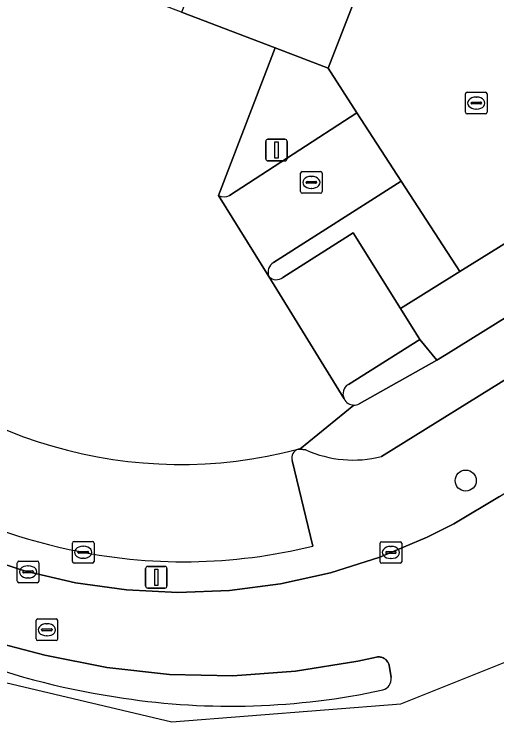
# Model space of a CAD drawing. Extents: x 159888 to 160761, y 384031 to 384750.
# Drawn here: x 160673.6 to 160695.96, y 384091.22 to 384124.01 of the extents above; entities that cross this region are included whole.
import ezdxf

# ---------------------------------------------------------------- set-up
doc = ezdxf.new("R2010")
doc.units = 0
for name, color, linetype in [('IMGEO_Berm_open', 7, 'Continuous'), ('IMGEO_Boom', 7, 'Continuous'), ('IMGEO_Brandkraan', 7, 'Continuous'), ('IMGEO_Fietspad_open', 7, 'Continuous'), ('IMGEO_Kolk', 7, 'Continuous'), ('IMGEO_Lichtmast', 7, 'Continuous'), ('IMGEO_Pand', 7, 'Continuous'), ('IMGEO_Parkeervlak_open', 7, 'Continuous'), ('IMGEO_Rijbaan_lokaal_gesloten', 7, 'Continuous'), ('IMGEO_Rijbaan_lokaal_open', 7, 'Continuous'), ('IMGEO_Rioolput', 7, 'Continuous'), ('IMGEO_Verkeerseiland_open', 7, 'Continuous'), ('IMGEO_Voetpad_open', 7, 'Continuous')]:
    doc.layers.add(name, color=color, linetype=linetype)

msp = doc.modelspace()

# ---------------------------------------------------------------- linework, layer by layer
at = {"layer": 'IMGEO_Berm_open'}
for points in [[(160665.701, 384109.96), (160664.69, 384110.95), (160663.946, 384110.182), (160660.506, 384106.804), (160662.101, 384105.078), (160663.752, 384103.575), (160665.646, 384102.132), (160667.661, 384100.864), (160669.781, 384099.781), (160671.99, 384098.891), (160673.027, 384098.55), (160674.121, 384098.2), (160676.443, 384097.659), (160678.805, 384097.328), (160681.187, 384097.209), (160683.57, 384097.303), (160685.934, 384097.609), (160688.262, 384098.126), (160690.535, 384098.848), (160692.734, 384099.771), (160693.972, 384100.397), (160696.091, 384101.661), (160699.007, 384103.467)], [(160700.904, 384106.026), (160699.977, 384107.5), (160701.527, 384108.482), (160703.177, 384109.527), (160702.361, 384110.816), (160697.19, 384107.599), (160690.615, 384103.509)], [(160687.105, 384103.816), (160686.83, 384103.849), (160686.759, 384103.858)], [(160686.483, 384103.33), (160687.432, 384099.363)]]:
    msp.add_lwpolyline(points, dxfattribs=at)
for centre, radius, start, end in [((160681.94, 384125.867), 27.281, 225.3125, 257.7273), ((160686.886, 384103.455), 0.422, 107.5299, 197.2755), ((160689.308, 384108.781), 5.431, 246.0744, 283.9283), ((160681.458, 384123.536), 24.9, 257.6707, 283.882)]:
    msp.add_arc(centre, radius, start, end, dxfattribs=at)
at = {"layer": 'IMGEO_Boom'}
msp.add_circle((160694.521, 384102.398), 0.489, dxfattribs=at)
at = {"layer": 'IMGEO_Brandkraan'}
for p, q in [((160686.869, 384115.789), (160686.869, 384116.641)), ((160686.944, 384116.715), (160687.796, 384116.715)), ((160687.87, 384116.641), (160687.87, 384115.789)), ((160687.128, 384116.209), (160687.128, 384116.221)), ((160687.171, 384116.258), (160687.569, 384116.258)), ((160687.357, 384116.495), (160687.382, 384116.495)), ((160687.612, 384116.221), (160687.612, 384116.209)), ((160687.566, 384116.172), (160687.168, 384116.172)), ((160687.38, 384115.935), (160687.355, 384115.935)), ((160687.796, 384115.715), (160686.944, 384115.715))]:
    msp.add_line(p, q, dxfattribs=at)
for points in [[(160686.869, 384115.789), (160686.869, 384116.641)], [(160686.944, 384116.715), (160687.796, 384116.715)], [(160687.87, 384116.641), (160687.87, 384115.789)], [(160687.796, 384115.715), (160686.944, 384115.715)]]:
    msp.add_lwpolyline(points, dxfattribs=at)
for centre, radius, start, end in [((160686.946, 384116.639), 0.0765, 91.552, 178.448), ((160686.946, 384116.639), 0.0765, 91.552, 178.448), ((160687.794, 384116.639), 0.0765, 1.552, 88.448), ((160687.794, 384116.639), 0.0765, 1.552, 88.448), ((160687.168, 384116.218), 0.0403, 85.8775, 175.7526), ((160687.573, 384116.22), 0.0386, 1.7309, 96.639), ((160687.165, 384116.208), 0.0366, 178.938, 274.7102), ((160687.569, 384116.215), 0.043, 264.8664, 352.4533), ((160686.946, 384115.791), 0.0765, 181.552, 268.448), ((160686.946, 384115.791), 0.0765, 181.552, 268.448), ((160687.794, 384115.791), 0.0765, 271.552, 358.448), ((160687.794, 384115.791), 0.0765, 271.552, 358.448)]:
    msp.add_arc(centre, radius, start, end, dxfattribs=at)
for centre, major_axis, ratio, start_param, end_param in [((160687.356, 384116.215), (-0.387, 0.002), 0.722429, 4.712389, 7.853982), ((160687.381, 384116.215), (-0.39, 0.002), 0.717154, 1.570796, 4.712389)]:
    msp.add_ellipse(centre, major_axis=major_axis, ratio=ratio, start_param=start_param, end_param=end_param, dxfattribs=at)
at = {"layer": 'IMGEO_Fietspad_open'}
for points in [[(160715.123, 384118.755), (160719.572, 384121.517), (160729.016, 384127.388), (160727.72, 384129.43), (160695.906, 384109.665), (160693.613, 384108.24), (160693.185, 384107.97), (160689.581, 384105.954)], [(160690.615, 384103.509), (160697.19, 384107.599), (160702.361, 384110.816), (160704.07, 384111.879), (160715.123, 384118.755)], [(160689.343, 384105.896), (160686.83, 384103.849), (160687.105, 384103.816)]]:
    msp.add_lwpolyline(points, dxfattribs=at)
for centre, radius, start, end in [((160689.348, 384106.394), 0.498, 269.4699, 297.9218), ((160689.308, 384108.781), 5.431, 246.0744, 283.9283)]:
    msp.add_arc(centre, radius, start, end, dxfattribs=at)
at = {"layer": 'IMGEO_Kolk'}
for p, q in [((160694.509, 384119.465), (160694.509, 384120.317)), ((160694.584, 384120.391), (160695.436, 384120.391)), ((160694.997, 384120.171), (160695.022, 384120.171)), ((160695.51, 384120.317), (160695.51, 384119.465)), ((160694.768, 384119.885), (160694.768, 384119.897)), ((160695.206, 384119.848), (160694.808, 384119.848)), ((160694.811, 384119.934), (160695.209, 384119.934)), ((160695.252, 384119.897), (160695.252, 384119.885)), ((160695.02, 384119.611), (160694.995, 384119.611)), ((160695.436, 384119.391), (160694.584, 384119.391)), ((160676.297, 384098.65), (160676.297, 384099.502)), ((160676.372, 384099.576), (160677.224, 384099.576)), ((160677.298, 384099.502), (160677.298, 384098.65)), ((160690.554, 384098.64), (160690.554, 384099.492)), ((160690.629, 384099.566), (160691.481, 384099.566)), ((160691.555, 384099.492), (160691.555, 384098.64)), ((160676.785, 384099.356), (160676.81, 384099.356)), ((160691.042, 384099.346), (160691.067, 384099.346)), ((160676.556, 384099.07), (160676.556, 384099.082)), ((160676.994, 384099.033), (160676.596, 384099.033)), ((160676.599, 384099.119), (160676.997, 384099.119)), ((160677.04, 384099.082), (160677.04, 384099.07)), ((160690.813, 384099.06), (160690.813, 384099.072)), ((160691.251, 384099.023), (160690.853, 384099.023)), ((160690.856, 384099.109), (160691.254, 384099.109)), ((160691.297, 384099.072), (160691.297, 384099.06)), ((160673.745, 384097.741), (160673.745, 384098.593)), ((160673.82, 384098.667), (160674.672, 384098.667)), ((160674.746, 384098.593), (160674.746, 384097.741)), ((160677.224, 384098.576), (160676.372, 384098.576)), ((160676.808, 384098.796), (160676.783, 384098.796)), ((160691.481, 384098.566), (160690.629, 384098.566)), ((160691.065, 384098.786), (160691.04, 384098.786)), ((160674.047, 384098.21), (160674.445, 384098.21)), ((160674.233, 384098.447), (160674.258, 384098.447)), ((160674.004, 384098.161), (160674.004, 384098.173)), ((160674.442, 384098.124), (160674.044, 384098.124)), ((160674.256, 384097.887), (160674.231, 384097.887)), ((160674.488, 384098.173), (160674.488, 384098.161)), ((160674.672, 384097.667), (160673.82, 384097.667))]:
    msp.add_line(p, q, dxfattribs=at)
for points in [[(160694.509, 384119.465), (160694.509, 384120.317)], [(160694.584, 384120.391), (160695.436, 384120.391)], [(160695.51, 384120.317), (160695.51, 384119.465)], [(160695.436, 384119.391), (160694.584, 384119.391)], [(160676.297, 384098.65), (160676.297, 384099.502)], [(160676.372, 384099.576), (160677.224, 384099.576)], [(160677.298, 384099.502), (160677.298, 384098.65)], [(160690.554, 384098.64), (160690.554, 384099.492)], [(160690.629, 384099.566), (160691.481, 384099.566)], [(160691.555, 384099.492), (160691.555, 384098.64)], [(160673.745, 384097.741), (160673.745, 384098.593)], [(160673.82, 384098.667), (160674.672, 384098.667)], [(160674.746, 384098.593), (160674.746, 384097.741)], [(160677.224, 384098.576), (160676.372, 384098.576)], [(160691.481, 384098.566), (160690.629, 384098.566)], [(160674.672, 384097.667), (160673.82, 384097.667)]]:
    msp.add_lwpolyline(points, dxfattribs=at)
for centre, radius, start, end in [((160694.586, 384120.315), 0.0765, 91.552, 178.448), ((160694.586, 384120.315), 0.0765, 91.552, 178.448), ((160695.434, 384120.315), 0.0765, 1.552, 88.448), ((160695.434, 384120.315), 0.0765, 1.552, 88.448), ((160694.808, 384119.894), 0.0403, 85.8775, 175.7526), ((160694.805, 384119.884), 0.0366, 178.938, 274.7102), ((160695.209, 384119.891), 0.043, 264.8664, 352.4533), ((160695.213, 384119.896), 0.0386, 1.7309, 96.639), ((160694.586, 384119.467), 0.0765, 181.552, 268.448), ((160694.586, 384119.467), 0.0765, 181.552, 268.448), ((160695.434, 384119.467), 0.0765, 271.552, 358.448), ((160695.434, 384119.467), 0.0765, 271.552, 358.448), ((160676.374, 384099.5), 0.0765, 91.552, 178.448), ((160676.374, 384099.5), 0.0765, 91.552, 178.448), ((160677.222, 384099.5), 0.0765, 1.552, 88.448), ((160677.222, 384099.5), 0.0765, 1.552, 88.448), ((160690.631, 384099.49), 0.0765, 91.552, 178.448), ((160690.631, 384099.49), 0.0765, 91.552, 178.448), ((160691.479, 384099.49), 0.0765, 1.552, 88.448), ((160691.479, 384099.49), 0.0765, 1.552, 88.448), ((160676.596, 384099.079), 0.0403, 85.8775, 175.7526), ((160676.593, 384099.069), 0.0366, 178.938, 274.7102), ((160676.997, 384099.076), 0.043, 264.8664, 352.4533), ((160677.001, 384099.081), 0.0386, 1.7309, 96.639), ((160690.853, 384099.069), 0.0403, 85.8775, 175.7526), ((160690.85, 384099.059), 0.0366, 178.938, 274.7102), ((160691.254, 384099.066), 0.043, 264.8664, 352.4533), ((160691.258, 384099.071), 0.0386, 1.7309, 96.639), ((160673.822, 384098.591), 0.0765, 91.552, 178.448), ((160673.822, 384098.591), 0.0765, 91.552, 178.448), ((160674.67, 384098.591), 0.0765, 1.552, 88.448), ((160674.67, 384098.591), 0.0765, 1.552, 88.448), ((160676.374, 384098.652), 0.0765, 181.552, 268.448), ((160676.374, 384098.652), 0.0765, 181.552, 268.448), ((160677.222, 384098.652), 0.0765, 271.552, 358.448), ((160677.222, 384098.652), 0.0765, 271.552, 358.448), ((160690.631, 384098.642), 0.0765, 181.552, 268.448), ((160690.631, 384098.642), 0.0765, 181.552, 268.448), ((160691.479, 384098.642), 0.0765, 271.552, 358.448), ((160691.479, 384098.642), 0.0765, 271.552, 358.448), ((160674.044, 384098.17), 0.0403, 85.8775, 175.7526), ((160674.449, 384098.172), 0.0386, 1.7309, 96.639), ((160674.041, 384098.16), 0.0366, 178.938, 274.7102), ((160674.445, 384098.167), 0.043, 264.8664, 352.4533), ((160673.822, 384097.743), 0.0765, 181.552, 268.448), ((160673.822, 384097.743), 0.0765, 181.552, 268.448), ((160674.67, 384097.743), 0.0765, 271.552, 358.448), ((160674.67, 384097.743), 0.0765, 271.552, 358.448)]:
    msp.add_arc(centre, radius, start, end, dxfattribs=at)
for centre, major_axis, ratio, start_param, end_param in [((160694.996, 384119.891), (-0.387, 0.002), 0.722429, 4.712389, 7.853982), ((160695.021, 384119.891), (-0.39, 0.002), 0.717154, 1.570796, 4.712389), ((160676.784, 384099.076), (-0.387, 0.002), 0.722429, 4.712389, 7.853982), ((160676.809, 384099.076), (-0.39, 0.002), 0.717154, 1.570796, 4.712389), ((160691.041, 384099.066), (-0.387, 0.002), 0.722429, 4.712389, 7.853982), ((160691.066, 384099.066), (-0.39, 0.002), 0.717154, 1.570796, 4.712389), ((160674.232, 384098.167), (-0.387, 0.002), 0.722429, 4.712389, 7.853982), ((160674.257, 384098.167), (-0.39, 0.002), 0.717154, 1.570796, 4.712389)]:
    msp.add_ellipse(centre, major_axis=major_axis, ratio=ratio, start_param=start_param, end_param=end_param, dxfattribs=at)
at = {"layer": 'IMGEO_Lichtmast'}
for p, q in [((160685.355, 384118.213), (160686.145, 384118.213)), ((160686.145, 384118.213), (160685.355, 384118.213)), ((160685.255, 384117.313), (160685.255, 384118.113)), ((160685.255, 384118.113), (160685.255, 384117.313)), ((160686.245, 384118.113), (160686.245, 384117.313)), ((160686.245, 384117.313), (160686.245, 384118.113)), ((160686.145, 384117.213), (160685.355, 384117.213)), ((160685.355, 384117.213), (160686.145, 384117.213)), ((160679.69, 384097.517), (160679.69, 384098.317)), ((160679.69, 384098.317), (160679.69, 384097.517)), ((160679.79, 384098.417), (160680.58, 384098.417)), ((160680.58, 384098.417), (160679.79, 384098.417)), ((160680.68, 384098.317), (160680.68, 384097.517)), ((160680.68, 384097.517), (160680.68, 384098.317)), ((160680.58, 384097.417), (160679.79, 384097.417)), ((160679.79, 384097.417), (160680.58, 384097.417))]:
    msp.add_line(p, q, dxfattribs=at)
for points in [[(160685.675, 384118.088), (160685.825, 384118.088), (160685.825, 384117.338), (160685.675, 384117.338), (160685.675, 384118.088)], [(160680.11, 384098.292), (160680.26, 384098.292), (160680.26, 384097.542), (160680.11, 384097.542), (160680.11, 384098.292)]]:
    msp.add_lwpolyline(points, dxfattribs=at)
for centre, start, end in [((160685.355, 384118.113), 90, 180), ((160685.355, 384118.113), 90, 180), ((160686.145, 384118.113), 0, 90), ((160686.145, 384118.113), 360, 90), ((160685.355, 384117.313), 180, 270), ((160685.355, 384117.313), 180, 270), ((160686.145, 384117.313), 270, 0), ((160686.145, 384117.313), 270, 0), ((160679.79, 384098.317), 90, 180), ((160679.79, 384098.317), 90, 180), ((160680.58, 384098.317), 0, 90), ((160680.58, 384098.317), 360, 90), ((160679.79, 384097.517), 180, 270), ((160679.79, 384097.517), 180, 270), ((160680.58, 384097.517), 270, 0), ((160680.58, 384097.517), 270, 0)]:
    msp.add_arc(centre, 0.1, start, end, dxfattribs=at)
at = {"layer": 'IMGEO_Pand'}
msp.add_lwpolyline([(160681.354, 384124.103), (160685.688, 384122.448), (160688.14, 384121.503), (160692.222, 384132.007), (160695.556, 384140.596), (160696.368, 384142.798), (160699.705, 384144.851), (160691.87, 384157.347), (160693.698, 384158.48), (160692.44, 384160.49), (160690.36, 384159.188), (160692.355, 384155.975), (160691.446, 384155.458), (160689.459, 384146.59), (160684.924, 384132.58)], close=True, dxfattribs=at)
at = {"layer": 'IMGEO_Parkeervlak_open'}
msp.add_lwpolyline([(160694.246, 384112.079), (160716.905, 384126.167), (160716.172, 384127.353), (160713.838, 384130.913), (160711.345, 384134.923), (160715.574, 384137.552), (160710.287, 384146.024), (160707.888, 384149.886), (160699.705, 384144.851), (160696.368, 384142.798), (160695.556, 384140.596), (160699.537, 384134.22), (160693.433, 384130.272), (160692.222, 384132.007), (160688.14, 384121.503), (160689.477, 384119.439), (160691.532, 384116.268)], close=True, dxfattribs=at)
for points in [[(160691.501, 384110.372), (160689.305, 384113.877), (160686.051, 384111.808)], [(160685.402, 384111.862), (160688.887, 384106.186)], [(160689.084, 384106.855), (160692.402, 384108.934), (160691.501, 384110.372)], [(160687.432, 384099.363), (160686.483, 384103.33)]]:
    msp.add_lwpolyline(points, dxfattribs=at)
for centre, radius, start, end in [((160685.756, 384112.186), 0.48, 222.4975, 307.9899), ((160681.302, 384124.411), 21.265, 222.8091, 284.8708), ((160689.345, 384106.415), 0.512, 120.6878, 206.496), ((160681.94, 384125.867), 27.281, 225.3125, 257.7273), ((160686.886, 384103.455), 0.422, 107.5299, 197.2755), ((160681.458, 384123.536), 24.9, 257.6707, 283.882)]:
    msp.add_arc(centre, radius, start, end, dxfattribs=at)
at = {"layer": 'IMGEO_Rijbaan_lokaal_gesloten'}
for points in [[(160660.635, 384100.26), (160664.12, 384096.429), (160672.337, 384093.243), (160680.901, 384091.218), (160691.51, 384092.054), (160704.491, 384097.237), (160743.461, 384121.455), (160742.872, 384122.415), (160742.871, 384122.414), (160714.256, 384104.75), (160702.286, 384097.316)], [(160696.091, 384101.661), (160693.972, 384100.397), (160692.734, 384099.771), (160690.535, 384098.848), (160688.262, 384098.126), (160685.934, 384097.609), (160683.57, 384097.303), (160681.187, 384097.209), (160678.805, 384097.328), (160676.443, 384097.659), (160674.121, 384098.2), (160673.027, 384098.55), (160671.99, 384098.891), (160669.781, 384099.781), (160667.661, 384100.864), (160665.646, 384102.132), (160663.752, 384103.575), (160660.635, 384100.26)], [(160672.705, 384094.917), (160675.025, 384094.307), (160677.892, 384093.731), (160680.8, 384093.414), (160683.724, 384093.357), (160686.641, 384093.562), (160689.529, 384094.027), (160690.385, 384094.216), (160690.434, 384094.223), (160690.479, 384094.226), (160690.524, 384094.224), (160690.569, 384094.219)], [(160690.569, 384094.219), (160690.613, 384094.209), (160690.656, 384094.195), (160690.697, 384094.178), (160690.737, 384094.157), (160690.775, 384094.133), (160690.81, 384094.105), (160690.843, 384094.075), (160690.873, 384094.041), (160690.9, 384094.005), (160690.924, 384093.967), (160690.944, 384093.926), (160690.96, 384093.884), (160690.973, 384093.841), (160691.064, 384093.271)]]:
    msp.add_lwpolyline(points, dxfattribs=at)
for centre, radius, start, end in [((160683.665, 384127.56), 35.594, 237.5665, 261.9216), ((160690.548, 384093.201), 0.521, 284.1522, 7.6894), ((160683.642, 384125.237), 33.293, 261.3994, 282.1959)]:
    msp.add_arc(centre, radius, start, end, dxfattribs=at)
at = {"layer": 'IMGEO_Rijbaan_lokaal_open'}
for points in [[(160683.072, 384115.601), (160685.688, 384122.448), (160681.354, 384124.103), (160673.451, 384127.094), (160671.488, 384122.008), (160669.841, 384117.742)], [(160688.887, 384106.186), (160685.402, 384111.862), (160683.072, 384115.601)], [(160686.759, 384103.858), (160686.83, 384103.849), (160689.343, 384105.896)]]:
    msp.add_lwpolyline(points, dxfattribs=at)
for centre, radius, start, end in [((160681.302, 384124.411), 21.265, 222.8091, 284.8708), ((160689.344, 384106.401), 0.505, 205.1985, 269.8917)]:
    msp.add_arc(centre, radius, start, end, dxfattribs=at)
at = {"layer": 'IMGEO_Rioolput'}
for p, q in [((160674.613, 384095.058), (160674.613, 384095.91)), ((160674.688, 384095.984), (160675.54, 384095.984)), ((160675.614, 384095.91), (160675.614, 384095.058)), ((160675.101, 384095.764), (160675.126, 384095.764)), ((160674.872, 384095.478), (160674.872, 384095.49)), ((160675.31, 384095.441), (160674.912, 384095.441)), ((160674.915, 384095.527), (160675.313, 384095.527)), ((160675.356, 384095.49), (160675.356, 384095.478)), ((160675.54, 384094.984), (160674.688, 384094.984)), ((160675.124, 384095.204), (160675.099, 384095.204))]:
    msp.add_line(p, q, dxfattribs=at)
for points in [[(160674.613, 384095.058), (160674.613, 384095.91)], [(160674.688, 384095.984), (160675.54, 384095.984)], [(160675.614, 384095.91), (160675.614, 384095.058)], [(160675.54, 384094.984), (160674.688, 384094.984)]]:
    msp.add_lwpolyline(points, dxfattribs=at)
for centre, radius, start, end in [((160674.69, 384095.908), 0.0765, 91.552, 178.448), ((160674.69, 384095.908), 0.0765, 91.552, 178.448), ((160675.538, 384095.908), 0.0765, 1.552, 88.448), ((160675.538, 384095.908), 0.0765, 1.552, 88.448), ((160674.912, 384095.487), 0.0403, 85.8775, 175.7526), ((160674.909, 384095.477), 0.0366, 178.938, 274.7102), ((160675.313, 384095.484), 0.043, 264.8664, 352.4533), ((160675.317, 384095.489), 0.0386, 1.7309, 96.639), ((160674.69, 384095.06), 0.0765, 181.552, 268.448), ((160674.69, 384095.06), 0.0765, 181.552, 268.448), ((160675.538, 384095.06), 0.0765, 271.552, 358.448), ((160675.538, 384095.06), 0.0765, 271.552, 358.448)]:
    msp.add_arc(centre, radius, start, end, dxfattribs=at)
for centre, major_axis, ratio, start_param, end_param in [((160675.1, 384095.484), (-0.387, 0.002), 0.722429, 4.712389, 7.853982), ((160675.125, 384095.484), (-0.39, 0.002), 0.717154, 1.570796, 4.712389)]:
    msp.add_ellipse(centre, major_axis=major_axis, ratio=ratio, start_param=start_param, end_param=end_param, dxfattribs=at)
at = {"layer": 'IMGEO_Verkeerseiland_open'}
msp.add_lwpolyline([(160691.064, 384093.271), (160690.973, 384093.841), (160690.96, 384093.884), (160690.944, 384093.926), (160690.924, 384093.967), (160690.9, 384094.005), (160690.873, 384094.041), (160690.843, 384094.075), (160690.81, 384094.105), (160690.775, 384094.133), (160690.737, 384094.157), (160690.697, 384094.178), (160690.656, 384094.195), (160690.613, 384094.209), (160690.569, 384094.219), (160690.524, 384094.224), (160690.479, 384094.226), (160690.434, 384094.223), (160690.385, 384094.216), (160689.529, 384094.027), (160686.641, 384093.562), (160683.724, 384093.357), (160680.8, 384093.414), (160677.892, 384093.731), (160675.025, 384094.307), (160672.705, 384094.917)], dxfattribs=at)
for centre, radius, start, end in [((160683.665, 384127.56), 35.594, 237.5665, 261.9216), ((160690.548, 384093.201), 0.521, 284.1522, 7.6894), ((160683.642, 384125.237), 33.293, 261.3994, 282.1959)]:
    msp.add_arc(centre, radius, start, end, dxfattribs=at)
at = {"layer": 'IMGEO_Voetpad_open'}
msp.add_lwpolyline([(160727.72, 384129.43), (160733.528, 384133.035), (160731.874, 384135.425), (160727.629, 384132.783), (160720.768, 384128.331), (160720.886, 384128.107), (160719.738, 384127.395), (160718.183, 384126.432), (160717.142, 384125.788), (160716.905, 384126.167), (160694.246, 384112.079), (160691.501, 384110.372), (160692.402, 384108.934), (160693.185, 384107.97), (160693.613, 384108.24), (160695.906, 384109.665)], close=True, dxfattribs=at)
for points in [[(160683.579, 384115.61), (160689.477, 384119.439), (160688.14, 384121.503), (160685.688, 384122.448), (160683.072, 384115.601)], [(160685.611, 384112.499), (160691.532, 384116.268), (160689.477, 384119.439), (160683.579, 384115.61)], [(160691.532, 384116.268), (160685.611, 384112.499)], [(160686.051, 384111.808), (160689.305, 384113.877), (160691.501, 384110.372), (160694.246, 384112.079), (160691.532, 384116.268)], [(160683.072, 384115.601), (160685.402, 384111.862)], [(160693.185, 384107.97), (160692.402, 384108.934), (160689.084, 384106.855)], [(160689.581, 384105.954), (160693.185, 384107.97)]]:
    msp.add_lwpolyline(points, dxfattribs=at)
for centre, radius, start, end in [((160683.317, 384116.063), 0.523, 242.0396, 299.9943), ((160683.317, 384116.063), 0.523, 242.0396, 299.9943), ((160685.879, 384112.058), 0.516, 121.3404, 202.3302), ((160685.879, 384112.058), 0.516, 121.3404, 202.3302), ((160685.756, 384112.186), 0.48, 222.4975, 307.9899), ((160689.345, 384106.415), 0.512, 120.6878, 206.496), ((160689.344, 384106.401), 0.505, 205.1985, 269.8917), ((160689.348, 384106.394), 0.498, 269.4699, 297.9218)]:
    msp.add_arc(centre, radius, start, end, dxfattribs=at)

doc.saveas('drawing.dxf')
